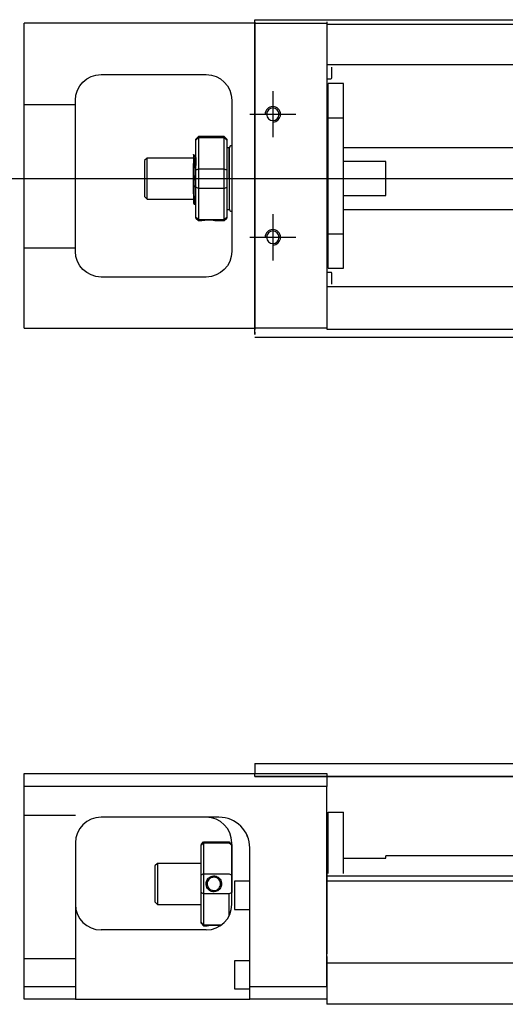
# Model space of a CAD drawing. Header units: millimetres. Extents: x -257 to 3135, y -1556 to 860.
# Tile 316 of 633: x 1176 to 1271, y -1548 to -1356. Entities that reach past the tile are written whole.
import ezdxf
from ezdxf.lldxf.tags import DXFTag

# ---------------------------------------------------------------- set-up
doc = ezdxf.new("R2010")
doc.units = ezdxf.units.MM
doc.layers.get('0').update_dxf_attribs({"linetype": 'CONTINUOUS'})
tags = doc.linetypes.add('DASHED', pattern=[25.72, 12.86, -12.86]).pattern_tags.tags
tags[6:7] = [DXFTag(74, 4), DXFTag(75, 0), DXFTag(340, '0'), DXFTag(46, 0.0), DXFTag(50, 0.0), DXFTag(44, 0.0), DXFTag(45, 0.0)]
tags[4:5] = [DXFTag(74, 4), DXFTag(75, 0), DXFTag(340, '0'), DXFTag(46, 0.0), DXFTag(50, 0.0), DXFTag(44, 0.0), DXFTag(45, 0.0)]

msp = doc.modelspace()

# ---------------------------------------------------------------- linework, layer by layer
at = {"linetype": 'Continuous'}
for p, q in [((1177, -1359.57), (1177, -1357.07)), ((1222, -1357.07), (1177, -1357.07)), ((1222, -1356.82), (1222, -1356.37)), ((1222, -1356.37), (1348.25, -1356.37)), ((1222, -1356.82), (1222, -1416.82)), ((1236, -1356.77), (1236, -1357.07)), ((1236, -1357.07), (1236, -1359.57)), ((1177, -1414.07), (1177, -1359.57)), ((1236, -1359.57), (1236, -1414.07)), ((1192, -1367.07), (1212.5, -1367.07)), ((1187, -1401.57), (1187, -1372.07)), ((1217.5, -1372.07), (1217.5, -1401.57)), ((1211, -1379.17), (1210.5, -1379.67)), ((1216, -1379.17), (1211, -1379.17)), ((1211, -1379.17), (1211, -1379.4)), ((1216.5, -1379.67), (1216, -1379.17)), ((1216, -1379.4), (1216, -1379.17)), ((1210.5, -1379.85), (1210.5, -1379.67)), ((1210.5, -1385.69), (1210.5, -1379.85)), ((1211, -1379.4), (1211, -1385.44)), ((1216, -1379.4), (1211, -1379.4)), ((1216, -1385.44), (1216, -1379.4)), ((1216.5, -1379.67), (1216.5, -1379.85)), ((1216.5, -1379.85), (1216.5, -1385.69)), ((1210.38, -1382.87), (1210.13, -1382.87)), ((1217, -1381.37), (1216.5, -1381.37)), ((1217, -1387.37), (1217, -1381.37)), ((1217, -1381.47), (1217, -1393.27)), ((1201, -1383.37), (1200.5, -1383.87)), ((1200.5, -1383.87), (1200.5, -1383.87)), ((1200.5, -1383.87), (1200.5, -1390.87)), ((1210, -1383.37), (1201, -1383.37)), ((1201, -1391.37), (1201, -1383.37)), ((1210, -1390.35), (1210, -1384.4)), ((1210.5, -1387.37), (1210.5, -1385.69)), ((1211, -1385.44), (1211, -1387.37)), ((1211, -1385.44), (1216, -1385.44)), ((1216, -1387.37), (1216, -1385.44)), ((1216.5, -1385.69), (1216.5, -1389.04)), ((1210.5, -1389.04), (1210.5, -1387.37)), ((1211, -1387.37), (1211, -1389.3)), ((1216, -1389.3), (1216, -1387.37)), ((1217, -1387.37), (1217, -1393.37)), ((1210.5, -1394.88), (1210.5, -1389.04)), ((1211, -1389.3), (1211, -1395.34)), ((1216, -1389.3), (1211, -1389.3)), ((1216, -1395.34), (1216, -1389.3)), ((1216.5, -1389.04), (1216.5, -1394.88)), ((1200.5, -1390.87), (1201, -1391.37)), ((1201, -1391.37), (1210, -1391.37)), ((1210.17, -1392.37), (1210.33, -1392.37)), ((1216.5, -1393.37), (1217, -1393.37)), ((1210.5, -1395.07), (1210.5, -1394.88)), ((1210.5, -1395.07), (1211, -1395.57)), ((1211, -1395.34), (1211, -1395.57)), ((1211, -1395.34), (1216, -1395.34)), ((1211, -1395.57), (1211.5, -1395.57)), ((1214.51, -1395.57), (1216, -1395.57)), ((1216, -1395.57), (1216.5, -1395.07)), ((1216, -1395.57), (1216, -1395.34)), ((1216.5, -1394.88), (1216.5, -1395.07)), ((1212.5, -1406.57), (1192, -1406.57)), ((1177, -1416.57), (1177, -1414.07)), ((1236, -1414.07), (1236, -1416.57)), ((1177, -1416.57), (1222, -1416.57)), ((1222, -1417.82), (1222, -1416.82)), ((1236, -1416.57), (1236, -1416.77)), ((1332.35, -1418.37), (1222, -1418.37)), ((1222, -1501.52), (1312.05, -1501.52)), ((1222, -1501.52), (1222, -1502.52)), ((1177, -1505.97), (1177, -1503.47)), ((1177, -1503.47), (1236, -1503.47)), ((1222, -1502.52), (1222, -1503.52)), ((1222, -1503.47), (1222, -1503.47)), ((1222, -1504.02), (1222, -1503.52)), ((1312.05, -1504.02), (1222, -1504.02)), ((1222, -1504.02), (1312.05, -1504.02)), ((1236, -1503.47), (1236, -1505.97)), ((1236, -1505.97), (1177, -1505.97)), ((1177, -1544.97), (1177, -1505.97)), ((1236, -1544.97), (1236, -1505.97)), ((1236.3, -1510.97), (1239.3, -1510.97)), ((1236.3, -1522.92), (1236.3, -1510.97)), ((1236.3, -1510.97), (1239.3, -1510.97)), ((1236.3, -1522.92), (1236.3, -1510.97)), ((1239.3, -1522.92), (1239.3, -1510.97)), ((1239.3, -1522.92), (1239.3, -1510.97)), ((1214.85, -1511.97), (1192, -1511.97)), ((1236.3, -1514.22), (1236, -1514.22)), ((1236.3, -1514.22), (1236, -1514.22)), ((1187, -1516.97), (1187, -1544.97)), ((1211.5, -1517.27), (1212, -1516.77)), ((1211.5, -1517.27), (1211.5, -1517.45)), ((1211.5, -1523.29), (1211.5, -1517.45)), ((1212, -1516.77), (1212, -1517)), ((1212, -1516.77), (1217, -1516.77)), ((1212, -1517), (1212, -1523.04)), ((1217, -1517), (1212, -1517)), ((1217.5, -1517.27), (1217, -1516.77)), ((1217, -1517), (1217, -1516.77)), ((1217.5, -1528.97), (1217.5, -1516.97)), ((1217.5, -1517.27), (1217.5, -1517.45)), ((1217.5, -1517.45), (1217.5, -1523.29)), ((1221, -1544.97), (1221, -1517.96)), ((1297.76, -1519.52), (1247.5, -1519.52)), ((1247.5, -1519.97), (1247.5, -1519.52)), ((1203, -1520.97), (1202.5, -1521.47)), ((1211.5, -1520.97), (1203, -1520.97)), ((1203, -1520.97), (1203, -1528.97)), ((1239.3, -1519.97), (1247.5, -1519.97)), ((1202.5, -1521.47), (1202.5, -1524.97)), ((1211.5, -1526.64), (1211.5, -1523.29)), ((1212, -1523.04), (1212, -1526.9)), ((1212, -1523.04), (1217, -1523.04)), ((1217.5, -1523.29), (1217.5, -1526.64)), ((1202.5, -1524.97), (1202.5, -1528.47)), ((1221, -1524.47), (1218, -1524.47)), ((1218, -1524.47), (1218, -1529.97)), ((1340.11, -1523.47), (1236, -1523.47)), ((1339.86, -1524.47), (1236, -1524.47)), ((1211.5, -1532.48), (1211.5, -1526.64)), ((1212, -1526.9), (1212, -1532.94)), ((1217, -1526.9), (1212, -1526.9)), ((1217, -1531.15), (1217, -1526.9)), ((1202.5, -1528.47), (1203, -1528.97)), ((1203, -1528.97), (1211.5, -1528.97)), ((1218, -1529.97), (1221, -1529.97)), ((1211.5, -1532.67), (1211.5, -1532.48)), ((1211.5, -1532.67), (1212, -1533.17)), ((1212, -1532.94), (1212, -1533.17)), ((1212, -1532.94), (1215.54, -1532.94)), ((1212.5, -1533.97), (1192, -1533.97)), ((1212, -1533.17), (1212.5, -1533.17)), ((1221, -1539.97), (1218, -1539.97)), ((1218, -1539.97), (1218, -1545.47)), ((1236, -1539.12), (1236, -1545.92)), ((1177, -1544.97), (1187, -1544.97)), ((1177, -1547.47), (1177, -1544.97)), ((1187, -1544.97), (1187, -1547.47)), ((1218, -1545.47), (1221, -1545.47)), ((1221, -1547.47), (1221, -1544.97)), ((1221, -1544.97), (1236, -1544.97)), ((1236, -1545.92), (1236, -1548.47)), ((1187, -1547.47), (1177, -1547.47)), ((1187, -1547.47), (1221, -1547.47)), ((1236, -1547.47), (1221, -1547.47)), ((1333.7, -1548.47), (1236, -1548.47))]:
    msp.add_line(p, q, dxfattribs=at)
at = {"linetype": 'DASHED'}
for p, q in [((1222, -1360.38), (1222, -1356.37)), ((1236, -1357.07), (1236, -1357.27)), ((1236, -1357.27), (1236, -1358.27)), ((1236, -1358.27), (1236, -1364.6)), ((1222, -1370.38), (1222, -1360.38)), ((1236, -1364.6), (1236, -1365.6)), ((1222, -1378.38), (1222, -1370.38)), ((1222, -1394.38), (1222, -1378.38)), ((1210.13, -1382.87), (1210.12, -1382.87)), ((1222, -1402.38), (1222, -1394.38)), ((1222, -1412.38), (1222, -1402.38)), ((1236, -1408.94), (1236, -1415.27)), ((1222, -1417.32), (1222, -1412.38)), ((1236, -1415.27), (1236, -1416.27)), ((1222, -1417.32), (1222, -1417.82)), ((1236, -1416.27), (1236, -1416.57)), ((1215, -1511.97), (1214.85, -1511.97)), ((1236, -1522.92), (1236, -1523.92)), ((1236, -1523.92), (1236, -1538.62)), ((1236, -1544.97), (1236, -1548.47))]:
    msp.add_line(p, q, dxfattribs=at)
at = {"linetype": 'DASHED', "ltscale": 0.3}
for p, q in [((1222, -1357.07), (1236, -1357.07)), ((1348, -1357.32), (1236, -1357.32)), ((1836, -1365.15), (1236, -1365.15)), ((1236, -1365.6), (1236, -1367.14)), ((1237, -1367.68), (1237, -1365.6)), ((1236, -1367.14), (1236, -1370.7)), ((1236, -1367.88), (1236.8, -1367.88)), ((1239.3, -1368.82), (1236.3, -1368.82)), ((1239.3, -1368.82), (1236.3, -1368.82)), ((1236.3, -1375.5), (1236.3, -1368.82)), ((1236.3, -1375.5), (1236.3, -1368.82)), ((1239.3, -1375.5), (1239.3, -1368.82)), ((1239.3, -1375.5), (1239.3, -1368.82)), ((1236, -1370.7), (1236, -1372.62)), ((1187, -1372.96), (1177, -1372.96)), ((1236, -1372.62), (1236, -1400.92)), ((1236.3, -1376.07), (1236, -1376.07)), ((1236.3, -1376.07), (1236, -1376.07)), ((1236.3, -1398.13), (1236.3, -1375.5)), ((1236.3, -1375.5), (1239.3, -1375.5)), ((1236.3, -1398.13), (1236.3, -1375.5)), ((1239.3, -1398.13), (1239.3, -1375.5)), ((1239.3, -1398.13), (1239.3, -1375.5)), ((1836, -1381.37), (1239.3, -1381.37)), ((1247.5, -1384.05), (1239.3, -1384.05)), ((1247.5, -1390.68), (1247.5, -1384.05)), ((1239.3, -1390.68), (1247.5, -1390.68)), ((1239.3, -1393.37), (1836, -1393.37)), ((1236, -1397.57), (1236.3, -1397.57)), ((1236, -1397.57), (1236.3, -1397.57)), ((1236.3, -1398.13), (1239.3, -1398.13)), ((1236.3, -1404.82), (1236.3, -1398.13)), ((1236.3, -1404.82), (1236.3, -1398.13)), ((1239.3, -1404.82), (1239.3, -1398.13)), ((1239.3, -1404.82), (1239.3, -1398.13)), ((1187, -1400.96), (1177, -1400.96)), ((1236, -1400.92), (1236, -1402.84)), ((1236, -1402.84), (1236, -1406.4)), ((1236.8, -1405.66), (1236, -1405.66)), ((1236.3, -1404.82), (1239.3, -1404.82)), ((1236.3, -1404.82), (1239.3, -1404.82)), ((1237, -1407.94), (1237, -1405.86)), ((1236, -1406.4), (1236, -1407.94)), ((1236, -1407.94), (1236, -1408.94)), ((1836, -1408.49), (1236, -1408.49)), ((1236, -1416.57), (1222, -1416.57)), ((1836, -1416.82), (1236, -1416.82)), ((1187, -1511.61), (1177, -1511.61)), ((1187, -1539.61), (1177, -1539.61)), ((1836, -1540.47), (1236, -1540.47))]:
    msp.add_line(p, q, dxfattribs=at)
for p, q in [((1225.5, -1370.32), (1225.5, -1379.32)), ((1221, -1374.82), (1230, -1374.82)), ((1172, -1387.37), (1340.3, -1387.37)), ((1225.5, -1394.32), (1225.5, -1403.32)), ((1221, -1398.82), (1230, -1398.82))]:
    msp.add_line(p, q)
at = {"linetype": 'Continuous', "extrusion": (0, 0, -1)}
for centre in [(-1225.5, -1374.82), (-1225.5, -1398.82)]:
    msp.add_circle(centre, 1.23, dxfattribs=at)
for centre, start, end in [((-1192, -1372.07), 0, 90), ((-1212.5, -1372.07), 90, 180), ((-1192, -1401.57), 270, 0), ((-1212.5, -1401.57), 180, 270)]:
    msp.add_arc(centre, 5, start, end, dxfattribs=at)
at = {"linetype": 'DASHED', "ltscale": 0.3}
for centre, start, end in [((1236.8, -1367.68), 270, 0), ((1236.8, -1405.86), 0, 90)]:
    msp.add_arc(centre, 0.2, start, end, dxfattribs=at)
for centre in [(1225.5, -1374.82), (1225.5, -1398.82)]:
    msp.add_arc(centre, 1.5, 270, 180)
at = {"linetype": 'Continuous'}
for centre, radius, start, end in [((1217.5, -1381.47), 0.5, 90, 180), ((1217.5, -1393.27), 0.5, 180, 270), ((1192, -1516.97), 5, 90, 180), ((1212.5, -1516.97), 5, 0, 90), ((1192, -1528.97), 5, 180, 270), ((1212.5, -1528.97), 5, 270, 0)]:
    msp.add_arc(centre, radius, start, end, dxfattribs=at)
at = {"linetype": 'DASHED'}
msp.add_arc((1215, -1517.97), 6, 0, 90, dxfattribs=at)
at = {"linetype": 'Continuous'}
msp.add_ellipse((1215, -1517.96), major_axis=(4.24, 4.24), ratio=1, start_param=5.497787, end_param=7.068583, dxfattribs=at)
for points, degree in [([(1210.5, -1379.85), (1210.67, -1379.7), (1210.83, -1379.55), (1211, -1379.4)], 3), ([(1216, -1379.4), (1216.17, -1379.55), (1216.33, -1379.7), (1216.5, -1379.85)], 3), ([(1210.14, -1382.88), (1210.02, -1382.67)], 1), ([(1210.5, -1383.64), (1210.44, -1382.76), (1210.37, -1382.87)], 2), ([(1210.5, -1385.69), (1210.67, -1385.61), (1210.83, -1385.52), (1211, -1385.44)], 3), ([(1216, -1385.44), (1216.17, -1385.52), (1216.33, -1385.61), (1216.5, -1385.69)], 3), ([(1211, -1389.3), (1210.83, -1389.21), (1210.67, -1389.13), (1210.5, -1389.04)], 3), ([(1216, -1389.3), (1216.17, -1389.21), (1216.33, -1389.13), (1216.5, -1389.04)], 3), ([(1209.99, -1392.07), (1210.07, -1392.22), (1210.16, -1392.36)], 2), ([(1210.34, -1392.36), (1210.42, -1392.23), (1210.5, -1391.09)], 2), ([(1211, -1395.34), (1210.83, -1395.19), (1210.67, -1395.03), (1210.5, -1394.88)], 3), ([(1216, -1395.34), (1216.17, -1395.19), (1216.33, -1395.03), (1216.5, -1394.88)], 3), ([(1215, -1511.96), (1214.95, -1511.96), (1214.9, -1511.97), (1214.85, -1511.97)], 3), ([(1212, -1517), (1211.83, -1517.15), (1211.67, -1517.3), (1211.5, -1517.45)], 3), ([(1217, -1517), (1217.17, -1517.15), (1217.33, -1517.3), (1217.5, -1517.45)], 3), ([(1212, -1523.04), (1211.83, -1523.12), (1211.67, -1523.21), (1211.5, -1523.29)], 3), ([(1217, -1523.04), (1217.17, -1523.12), (1217.33, -1523.21), (1217.5, -1523.29)], 3), ([(1212, -1526.9), (1211.83, -1526.81), (1211.67, -1526.73), (1211.5, -1526.64)], 3), ([(1217.5, -1526.64), (1217.33, -1526.73), (1217.17, -1526.81), (1217, -1526.9)], 3), ([(1212, -1532.94), (1211.83, -1532.79), (1211.67, -1532.63), (1211.5, -1532.48)], 3)]:
    msp.add_open_spline(points, degree=degree, dxfattribs=at)
for points, knots in [([(1210, -1382.65), (1210, -1382.68), (1210, -1382.78), (1210, -1383.1), (1210, -1383.33), (1210, -1383.84), (1210, -1384.11), (1210, -1384.4)], [0, 0, 0, 0, 0.341605, 0.341605, 0.709042, 0.709042, 1, 1, 1, 1]), ([(1210.5, -1389.88), (1210.48, -1389.62), (1210.47, -1389.3), (1210.43, -1388.61), (1210.41, -1388.23), (1210.38, -1387.45), (1210.36, -1387.05), (1210.32, -1385.28), (1210.3, -1384.91), (1210.27, -1384.23), (1210.25, -1383.93), (1210.22, -1383.43), (1210.2, -1383.22), (1210.16, -1382.97), (1210.15, -1382.9), (1210.14, -1382.88)], [0, 0, 0, 0, 0.142488, 0.142488, 0.289539, 0.289539, 0.436554, 0.436554, 0.583581, 0.583581, 0.730615, 0.730615, 0.877631, 0.877631, 1, 1, 1, 1]), ([(1210.38, -1382.87), (1210.39, -1382.87), (1210.41, -1382.92), (1210.45, -1383.14), (1210.46, -1383.32), (1210.49, -1384.64), (1210.49, -1384.74), (1210.5, -1384.84)], [0, 0, 0, 0, 0.388824, 0.388824, 0.829994, 0.829994, 1, 1, 1, 1]), ([(1210.34, -1392.37), (1210.33, -1392.37), (1210.32, -1392.36), (1210.3, -1392.28), (1210.28, -1392.14), (1210.24, -1391.74), (1210.23, -1391.47), (1210.19, -1390.82), (1210.17, -1390.44), (1210.13, -1388.63), (1210.12, -1388.18), (1210.08, -1387.29), (1210.06, -1386.83), (1210.03, -1385.05), (1210.01, -1384.71), (1210, -1384.4)], [0, 0, 0, 0, 0.062674, 0.062674, 0.22432, 0.22432, 0.386002, 0.386002, 0.547651, 0.547651, 0.70934, 0.70934, 0.870988, 0.870988, 1, 1, 1, 1]), ([(1210, -1390.35), (1210, -1390.72), (1210, -1391.05), (1210, -1391.58), (1210, -1391.78), (1210, -1392.02), (1210, -1392.09), (1210, -1392.09)], [0, 0, 0, 0, 0.355488, 0.355488, 0.70353, 0.70353, 1, 1, 1, 1]), ([(1210, -1390.35), (1210.02, -1390.74), (1210.03, -1391.09), (1210.07, -1391.68), (1210.09, -1391.92), (1210.13, -1392.25), (1210.14, -1392.35), (1210.16, -1392.37), (1210.16, -1392.37), (1210.17, -1392.37)], [0, 0, 0, 0, 0.320659, 0.320659, 0.641321, 0.641321, 0.962057, 0.962057, 1, 1, 1, 1]), ([(1211.5, -1395.57), (1211.5, -1395.57), (1211.53, -1395.56), (1211.64, -1395.54), (1211.72, -1395.53), (1211.94, -1395.49), (1212.08, -1395.47), (1212.37, -1395.44), (1212.53, -1395.43), (1212.86, -1395.42), (1213.03, -1395.42), (1213.36, -1395.43), (1213.51, -1395.43), (1213.8, -1395.46), (1213.94, -1395.48), (1214.17, -1395.51), (1214.27, -1395.52), (1214.42, -1395.55), (1214.47, -1395.56), (1214.5, -1395.57), (1214.51, -1395.57), (1214.51, -1395.57)], [0, 0, 0, 0, 0.109357, 0.109357, 0.21915, 0.21915, 0.330451, 0.330451, 0.436162, 0.436162, 0.542186, 0.542186, 0.640015, 0.640015, 0.743853, 0.743853, 0.849113, 0.849113, 0.958413, 0.958413, 1, 1, 1, 1]), ([(1212.5, -1524.97), (1212.5, -1524.79), (1212.53, -1524.61), (1212.64, -1524.28), (1212.72, -1524.13), (1212.94, -1523.85), (1213.08, -1523.73), (1213.37, -1523.55), (1213.53, -1523.48), (1213.86, -1523.41), (1214.03, -1523.4), (1214.36, -1523.45), (1214.51, -1523.5), (1214.8, -1523.64), (1214.94, -1523.74), (1215.17, -1523.97), (1215.27, -1524.11), (1215.42, -1524.42), (1215.47, -1524.59), (1215.5, -1524.83), (1215.51, -1524.9), (1215.51, -1524.97)], [0, 0, 0, 0, 0.109357, 0.109357, 0.21915, 0.21915, 0.330451, 0.330451, 0.436162, 0.436162, 0.542186, 0.542186, 0.640015, 0.640015, 0.743853, 0.743853, 0.849113, 0.849113, 0.958413, 0.958413, 1, 1, 1, 1]), ([(1215.51, -1524.97), (1215.51, -1525.14), (1215.48, -1525.32), (1215.36, -1525.65), (1215.28, -1525.81), (1215.06, -1526.09), (1214.92, -1526.21), (1214.63, -1526.39), (1214.47, -1526.45), (1214.14, -1526.52), (1213.97, -1526.53), (1213.64, -1526.48), (1213.49, -1526.44), (1213.2, -1526.29), (1213.06, -1526.2), (1212.83, -1525.96), (1212.73, -1525.82), (1212.58, -1525.51), (1212.53, -1525.34), (1212.5, -1525.1), (1212.5, -1525.03), (1212.5, -1524.97)], [0, 0, 0, 0, 0.109681, 0.109681, 0.219848, 0.219848, 0.331471, 0.331471, 0.436803, 0.436803, 0.542595, 0.542595, 0.640477, 0.640477, 0.744315, 0.744315, 0.8492, 0.8492, 0.95844, 0.95844, 1, 1, 1, 1]), ([(1215.3, -1524.97), (1215.3, -1524.84), (1215.28, -1524.72), (1215.21, -1524.47), (1215.15, -1524.33), (1214.98, -1524.1), (1214.88, -1523.99), (1214.64, -1523.83), (1214.51, -1523.76), (1214.22, -1523.68), (1214.08, -1523.66), (1213.79, -1523.68), (1213.65, -1523.71), (1213.38, -1523.81), (1213.26, -1523.89), (1213.04, -1524.08), (1212.95, -1524.19), (1212.8, -1524.45), (1212.75, -1524.59), (1212.71, -1524.81), (1212.7, -1524.89), (1212.7, -1524.97)], [0, 0, 0, 0, 0.090081, 0.090081, 0.195216, 0.195216, 0.30186, 0.30186, 0.410211, 0.410211, 0.517617, 0.517617, 0.621981, 0.621981, 0.727419, 0.727419, 0.835017, 0.835017, 0.943332, 0.943332, 1, 1, 1, 1]), ([(1212.7, -1524.97), (1212.7, -1525.09), (1212.72, -1525.21), (1212.79, -1525.47), (1212.86, -1525.6), (1213.02, -1525.83), (1213.13, -1525.94), (1213.36, -1526.11), (1213.5, -1526.17), (1213.78, -1526.26), (1213.93, -1526.27), (1214.21, -1526.26), (1214.36, -1526.23), (1214.62, -1526.12), (1214.74, -1526.04), (1214.96, -1525.85), (1215.06, -1525.74), (1215.2, -1525.49), (1215.25, -1525.34), (1215.29, -1525.12), (1215.3, -1525.04), (1215.3, -1524.97)], [0, 0, 0, 0, 0.090082, 0.090082, 0.19511, 0.19511, 0.301651, 0.301651, 0.410013, 0.410013, 0.517402, 0.517402, 0.621792, 0.621792, 0.727238, 0.727238, 0.834796, 0.834796, 0.943135, 0.943135, 1, 1, 1, 1]), ([(1212.5, -1533.17), (1212.5, -1533.17), (1212.53, -1533.16), (1212.64, -1533.14), (1212.73, -1533.12), (1212.94, -1533.09), (1213.08, -1533.07), (1213.37, -1533.04), (1213.53, -1533.03), (1213.86, -1533.02), (1214.04, -1533.02), (1214.36, -1533.03), (1214.51, -1533.03), (1214.8, -1533.06), (1214.94, -1533.08), (1215.14, -1533.1), (1215.21, -1533.11), (1215.28, -1533.13)], [0, 0, 0, 0, 0.1096809, 0.1096809, 0.2198481, 0.2198481, 0.3314707, 0.3314707, 0.4368026, 0.4368026, 0.542595, 0.542595, 0.6404774, 0.6404774, 0.7443154, 0.7443154, 0.8201607, 0.8201607, 0.8201607, 0.8201607])]:
    msp.add_open_spline(points, degree=3, knots=knots, dxfattribs=at)
at = {"linetype": 'DASHED'}
for points, degree in [([(1210.37, -1382.87), (1210.37, -1382.87), (1210.37, -1382.88)], 2), ([(1211.5, -1395.56), (1211.51, -1395.55)], 1)]:
    msp.add_open_spline(points, degree=degree, dxfattribs=at)

doc.saveas('drawing.dxf')
